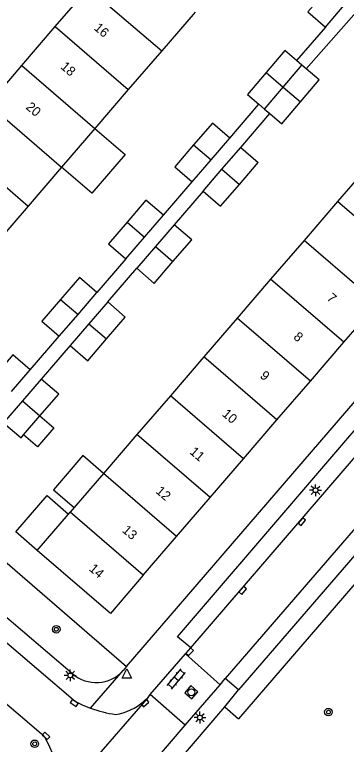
# Model space of a CAD drawing. Extents: x 124000 to 128010, y 398999 to 403000.
# Drawn here: x 127512.8 to 127548, y 400149.4 to 400226.7 of the extents above; entities that cross this region are included whole.
import ezdxf

# ---------------------------------------------------------------- set-up
doc = ezdxf.new("R2010")
doc.units = 0
for name, color, linetype in [('gg-afsc-erfafscheiding', 7, 'Continuous'), ('gg-afsc-hekwerk', 7, 'Continuous'), ('gg-anno-huisnummerreeks BGT', 7, 'Continuous'), ('gg-bbg-gedigitaliseerde bijgebouw', 7, 'Continuous'), ('gg-bbg-hoofdgebouw', 7, 'Continuous'), ('gg-bbg-luifel en loopbrug', 7, 'Continuous'), ('gg-bbg-tussenscheiding', 7, 'Continuous'), ('gg-knt-verharding', 7, 'Continuous'), ('gg-knt-verharding nz', 7, 'Continuous'), ('gt-grn-weggrens', 7, 'Continuous'), ('gt-symb-boom', 7, 'Continuous'), ('gt-symb-klinker verharding', 7, 'Continuous'), ('gt-symb-kolk', 7, 'Continuous'), ('gt-symb-lichtmast', 7, 'Continuous'), ('gt-symb-rioolschacht', 7, 'Continuous'), ('gt-symb-waterafsluiter', 7, 'Continuous')]:
    doc.layers.add(name, color=color, linetype=linetype)

# ---------------------------------------------------------------- blocks, each defined once
blk = doc.blocks.new('gt0-KOLK')
at = {"layer": 'gt-symb-kolk'}
blk.add_lwpolyline([(0, 0), (0.375, 0), (0.375, 0.4), (-0.375, 0.4), (-0.375, 0), (0, 0)], dxfattribs=at)
blk = doc.blocks.new('gt0-LMAST')
at = {"layer": 'gt-symb-lichtmast'}
for p, q in [((-0.182, 0.173), (-0.447, 0.438)), ((-0.005, 0.246), (-0.005, 0.621)), ((0.172, 0.173), (0.437, 0.438)), ((-0.255, -0.004), (-0.63, -0.004)), ((-0.182, -0.181), (-0.447, -0.446)), ((-0.005, -0.254), (-0.005, -0.629)), ((0.437, -0.446), (0.172, -0.181)), ((0.245, -0.004), (0.62, -0.004))]:
    blk.add_line(p, q, dxfattribs=at)
blk.add_circle((-0.005, -0.004), 0.25, dxfattribs=at)
blk = doc.blocks.new('gt0-RS')
at = {"layer": 'gt-symb-rioolschacht'}
blk.add_lwpolyline([(-0.5, -0.5), (0.5, -0.5), (0.5, 0.5), (-0.5, 0.5)], close=True, dxfattribs=at)
blk.add_circle((0, 0), 0.375, dxfattribs=at)
blk = doc.blocks.new('gt0-KL1')
at = {"layer": 'gt-symb-klinker verharding'}
for p, q in [((-1.15, 0.3), (1.15, 0.3)), ((-1, -0.3), (-1, 0.3)), ((-0.5, 0.3), (-0.5, 0.45)), ((0, -0.3), (0, 0.3)), ((0.5, 0.3), (0.5, 0.45)), ((1, -0.3), (1, 0.3)), ((-1.15, -0.3), (1.15, -0.3)), ((-0.5, -0.45), (-0.5, -0.3)), ((0.5, -0.45), (0.5, -0.3))]:
    blk.add_line(p, q, dxfattribs=at)
blk = doc.blocks.new('gt0-BOOM')
at = {"layer": 'gt-symb-boom'}
for radius in [0.4, 0.2]:
    blk.add_circle((0, 0), radius, dxfattribs=at)
blk = doc.blocks.new('gt0-WAFSL')
at = {"layer": 'gt-symb-waterafsluiter'}
for p, q in [((-0.5, -0.333), (0, 0.667)), ((0, 0.667), (0.5, -0.333)), ((0.5, -0.333), (-0.5, -0.333))]:
    blk.add_line(p, q, dxfattribs=at)

msp = doc.modelspace()

# ---------------------------------------------------------------- linework, layer by layer
at = {"layer": 'gg-afsc-erfafscheiding'}
for p, q in [((127545.751, 400225.425), (127542.687, 400221.866)), ((127535.625, 400213.66), (127538.71, 400217.239)), ((127536.784, 400212.665), (127539.873, 400216.249)), ((127528.587, 400205.485), (127531.638, 400209.034)), ((127532.802, 400208.042), (127529.738, 400204.483)), ((127524.608, 400200.86), (127521.535, 400197.285)), ((127522.692, 400196.298), (127525.759, 400199.862)), ((127514.487, 400189.108), (127517.559, 400192.672)), ((127518.71, 400191.676), (127515.647, 400188.124))]:
    msp.add_line(p, q, dxfattribs=at)
msp.add_lwpolyline([(127543.722, 400220.988), (127551.926, 400230.344), (127555.694, 400232.366)], dxfattribs=at)
at = {"layer": 'gg-afsc-hekwerk'}
msp.add_line((127506.292, 400173.559), (127524.693, 400157.686), dxfattribs=at)
at = {"layer": 'gg-bbg-gedigitaliseerde bijgebouw'}
for p, q in [((127545.751, 400225.425), (127547.738, 400227.733)), ((127543.265, 400221.376), (127542.687, 400221.866)), ((127543.722, 400220.988), (127543.265, 400221.376)), ((127538.71, 400217.239), (127539.312, 400216.727)), ((127539.312, 400216.727), (127539.873, 400216.249)), ((127533.632, 400211.347), (127535.625, 400213.66)), ((127534.793, 400210.354), (127536.784, 400212.665)), ((127536.784, 400212.665), (127538.639, 400211.066)), ((127531.638, 400209.034), (127533.632, 400211.347)), ((127532.802, 400208.042), (127534.793, 400210.354)), ((127536.645, 400208.756), (127538.639, 400211.066)), ((127526.598, 400203.173), (127528.587, 400205.485)), ((127529.738, 400204.483), (127527.749, 400202.173)), ((127524.608, 400200.86), (127526.598, 400203.173)), ((127527.749, 400202.173), (127525.759, 400199.862)), ((127519.547, 400194.979), (127521.535, 400197.285)), ((127522.692, 400196.298), (127520.701, 400193.987)), ((127517.559, 400192.672), (127519.547, 400194.979)), ((127520.701, 400193.987), (127518.71, 400191.676)), ((127512.499, 400186.802), (127514.487, 400189.108)), ((127515.647, 400188.124), (127513.657, 400185.816)), ((127513.657, 400185.816), (127511.666, 400183.507)), ((127513.772, 400182.213), (127515.505, 400184.222))]:
    msp.add_line(p, q, dxfattribs=at)
for points in [[(127545.885, 400229.329), (127543.896, 400227.021), (127545.751, 400225.425)], [(127542.687, 400221.866), (127541.435, 400222.929), (127539.459, 400220.606)], [(127539.459, 400220.606), (127537.483, 400218.282), (127538.71, 400217.239)], [(127543.118, 400217.497), (127545.095, 400219.822), (127543.722, 400220.988)], [(127539.873, 400216.249), (127541.14, 400215.172), (127543.118, 400217.497)], [(127535.625, 400213.66), (127533.776, 400215.251), (127531.784, 400212.94)], [(127531.784, 400212.94), (127529.792, 400210.628), (127531.638, 400209.034)], [(127532.802, 400208.042), (127534.65, 400206.446), (127536.645, 400208.756)], [(127528.587, 400205.485), (127526.737, 400207.076), (127524.748, 400204.764)], [(127524.748, 400204.764), (127522.759, 400202.451), (127524.608, 400200.86)], [(127529.601, 400200.577), (127531.593, 400202.885), (127529.738, 400204.483)], [(127525.759, 400199.862), (127527.608, 400198.268), (127529.601, 400200.577)], [(127521.535, 400197.285), (127519.689, 400198.879), (127517.699, 400196.571)], [(127517.699, 400196.571), (127515.709, 400194.263), (127517.559, 400192.672)], [(127522.557, 400192.388), (127524.547, 400194.699), (127522.692, 400196.298)], [(127518.71, 400191.676), (127520.566, 400190.077), (127522.557, 400192.388)], [(127514.487, 400189.108), (127512.641, 400190.702), (127510.651, 400188.394)], [(127515.505, 400184.222), (127517.495, 400186.531), (127515.647, 400188.124)], [(127511.666, 400183.507), (127513.514, 400181.913), (127513.772, 400182.213)]]:
    msp.add_lwpolyline(points, dxfattribs=at)
at = {"layer": 'gg-bbg-hoofdgebouw'}
for p, q in [((127517.121, 400225.467), (127520.658, 400229.578)), ((127531.948, 400227.014), (127528.41, 400222.904)), ((127513.583, 400221.356), (127517.121, 400225.467)), ((127528.41, 400222.904), (127524.872, 400218.794)), ((127510.046, 400217.246), (127513.583, 400221.356)), ((127524.872, 400218.794), (127521.334, 400214.684)), ((127521.334, 400214.684), (127517.796, 400210.574)), ((127517.796, 400210.574), (127514.257, 400206.463)), ((127550.568, 400211.041), (127547.028, 400206.927)), ((127547.028, 400206.927), (127543.488, 400202.813)), ((127514.257, 400206.463), (127510.719, 400202.353)), ((127543.488, 400202.813), (127539.948, 400198.699)), ((127539.948, 400198.699), (127536.408, 400194.585)), ((127547.693, 400192.033), (127551.233, 400196.147)), ((127536.408, 400194.585), (127532.868, 400190.471)), ((127544.153, 400187.92), (127547.693, 400192.033)), ((127532.868, 400190.471), (127529.328, 400186.357)), ((127540.612, 400183.806), (127544.153, 400187.92)), ((127529.328, 400186.357), (127525.788, 400182.243)), ((127537.072, 400179.692), (127540.612, 400183.806)), ((127525.788, 400182.243), (127522.248, 400178.13)), ((127533.532, 400175.579), (127537.072, 400179.692)), ((127522.248, 400178.13), (127519.144, 400174.523)), ((127529.991, 400171.465), (127533.532, 400175.579)), ((127518.54, 400173.821), (127518.708, 400174.016)), ((127519.144, 400174.523), (127518.708, 400174.016)), ((127515.222, 400169.964), (127518.54, 400173.821)), ((127526.451, 400167.352), (127529.991, 400171.465))]:
    msp.add_line(p, q, dxfattribs=at)
msp.add_lwpolyline([(127526.451, 400167.352), (127522.97, 400163.307), (127515.222, 400169.964)], dxfattribs=at)
at = {"layer": 'gg-bbg-luifel en loopbrug'}
for points in [[(127521.334, 400214.684), (127524.534, 400211.932), (127520.997, 400207.82), (127517.796, 400210.574)], [(127515.505, 400184.222), (127516.989, 400182.945), (127515.259, 400180.934), (127513.772, 400182.213)], [(127522.248, 400178.13), (127520.057, 400180.015), (127516.954, 400176.408), (127519.144, 400174.523)], [(127515.222, 400169.964), (127512.941, 400171.926), (127516.26, 400175.783), (127518.54, 400173.821)]]:
    msp.add_lwpolyline(points, dxfattribs=at)
at = {"layer": 'gg-bbg-tussenscheiding'}
for p, q in [((127520.658, 400229.578), (127528.41, 400222.904)), ((127517.121, 400225.467), (127524.872, 400218.794)), ((127513.583, 400221.356), (127521.334, 400214.684)), ((127541.289, 400219.052), (127543.265, 400221.376)), ((127539.459, 400220.606), (127541.289, 400219.052)), ((127539.312, 400216.727), (127541.289, 400219.052)), ((127541.289, 400219.052), (127543.118, 400217.497)), ((127510.046, 400217.246), (127517.796, 400210.574)), ((127506.508, 400213.135), (127514.257, 400206.463)), ((127531.784, 400212.94), (127533.632, 400211.347)), ((127534.793, 400210.354), (127536.645, 400208.756)), ((127554.774, 400200.26), (127547.028, 400206.927)), ((127524.748, 400204.764), (127526.598, 400203.173)), ((127551.233, 400196.147), (127543.488, 400202.813)), ((127527.749, 400202.173), (127529.601, 400200.577)), ((127547.693, 400192.033), (127539.948, 400198.699)), ((127517.699, 400196.571), (127519.547, 400194.979)), ((127544.153, 400187.92), (127536.408, 400194.585)), ((127520.701, 400193.987), (127522.557, 400192.388)), ((127540.612, 400183.806), (127532.868, 400190.471)), ((127513.657, 400185.816), (127515.505, 400184.222)), ((127537.072, 400179.692), (127529.328, 400186.357)), ((127533.532, 400175.579), (127525.788, 400182.243)), ((127529.991, 400171.465), (127522.248, 400178.13)), ((127526.451, 400167.352), (127518.708, 400174.016))]:
    msp.add_line(p, q, dxfattribs=at)
at = {"layer": 'gg-knt-verharding'}
for p, q in [((127480.807, 400186.838), (127519.261, 400153.971)), ((127504.962, 400168.871), (127518.953, 400156.926)), ((127531.476, 400159.664), (127530.911, 400159.007)), ((127530.911, 400159.007), (127534.591, 400155.746)), ((127524.693, 400157.686), (127524.309, 400157.24)), ((127534.591, 400155.746), (127535.145, 400156.389)), ((127536.526, 400155.21), (127535.145, 400156.389)), ((127526.904, 400154.276), (127527.197, 400154.693)), ((127530.888, 400151.448), (127527.197, 400154.693)), ((127526.503, 400153.961), (127526.904, 400154.276)), ((127500.407, 400113.054), (127535.092, 400153.399)), ((127535.092, 400153.399), (127536.555, 400152.139)), ((127502.015, 400117.935), (127530.888, 400151.448))]:
    msp.add_line(p, q, dxfattribs=at)
for points in [[(127524.693, 400157.686), (127569.359, 400209.56), (127583.386, 400217.185)], [(127588.664, 400208.022), (127576.494, 400201.372), (127577.462, 400199.64), (127560.26, 400179.67), (127558.849, 400180.91), (127554.93, 400176.357), (127556.356, 400175.124), (127536.555, 400152.139)], [(127531.476, 400159.664), (127530.068, 400160.828), (127566.841, 400203.68)], [(127516.821, 400148.569), (127516.447, 400149.388), (127516.023, 400150.186), (127515.865, 400150.407), (127515.628, 400150.539), (127477.58, 400183.061)], [(127552.181, 400176.142), (127553.553, 400174.917), (127536.526, 400155.21)], [(127519.261, 400153.971), (127520.059, 400153.591), (127520.876, 400153.265)]]:
    msp.add_lwpolyline(points, dxfattribs=at)
for centre, radius, start, end in [((127521.473, 400159.772), 3.802, 228.47195, 318.2384), ((127522.53, 400158.672), 6.162, 279.32567, 310.1415), ((127525.56, 400166.142), 13.702, 250.01302, 261.4779)]:
    msp.add_arc(centre, radius, start, end, dxfattribs=at)
at = {"layer": 'gg-knt-verharding nz'}
for p, q in [((127531.476, 400159.664), (127569.663, 400204.021)), ((127552.181, 400176.142), (127535.145, 400156.389)), ((127527.197, 400154.693), (127530.911, 400159.007)), ((127530.888, 400151.448), (127534.591, 400155.746))]:
    msp.add_line(p, q, dxfattribs=at)
at = {"layer": 'gt-grn-weggrens'}
for p, q in [((127520.876, 400153.265), (127524.309, 400157.24)), ((127535.092, 400153.399), (127536.526, 400155.21)), ((127516.619, 400142.478), (127526.904, 400154.276))]:
    msp.add_line(p, q, dxfattribs=at)

# ---------------------------------------------------------------- block references
at = {"layer": 'gt-symb-boom'}
for p in [(127517.242, 400161.615), (127546.066, 400152.842), (127514.958, 400149.484)]:
    msp.add_blockref('gt0-BOOM', p, dxfattribs=at)
at = {"layer": 'gt-symb-klinker verharding', "rotation": 49.25583890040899}
msp.add_blockref('gt0-KL1', (127529.954, 400156.353), dxfattribs=at)
at = {"layer": 'gt-symb-kolk'}
for p, rotation in [((127543.105, 400173.153), -130.69932432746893), ((127536.825, 400165.866), -130.7448467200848), ((127531.209, 400159.378), -133.01365930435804), ((127519.261, 400153.971), 145.4661247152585), ((127526.503, 400153.961), -138.56885920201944), ((127516.023, 400150.186), -44.43273358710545)]:
    msp.add_blockref('gt0-KOLK', p, dxfattribs=dict(at, rotation=rotation))
at = {"layer": 'gt-symb-lichtmast'}
for p in [(127544.702, 400176.352), (127518.722, 400156.739), (127532.458, 400152.271)]:
    msp.add_blockref('gt0-LMAST', p, dxfattribs=at)
at = {"layer": 'gt-symb-rioolschacht', "rotation": -40.53915174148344}
msp.add_blockref('gt0-RS', (127531.545, 400154.944), dxfattribs=at)
at = {"layer": 'gt-symb-waterafsluiter'}
msp.add_blockref('gt0-WAFSL', (127524.722, 400156.763), dxfattribs=at)

# ---------------------------------------------------------------- texts
at = {"layer": 'gg-anno-huisnummerreeks BGT'}
for s, p in [('16', (127521.161, 400225.221)), ('18', (127517.623, 400221.109)), ('20', (127513.943, 400216.833)), ('7', (127545.822, 400196.587)), ('8', (127542.285, 400192.477)), ('9', (127538.744, 400188.363)), ('10', (127534.741, 400184.307)), ('11', (127531.294, 400180.302)), ('12', (127527.706, 400176.133)), ('13', (127524.144, 400171.995)), ('14', (127520.633, 400167.915))]:
    msp.add_text(s, height=1, rotation=319.3, dxfattribs=at).set_placement(p)

doc.saveas('drawing.dxf')
